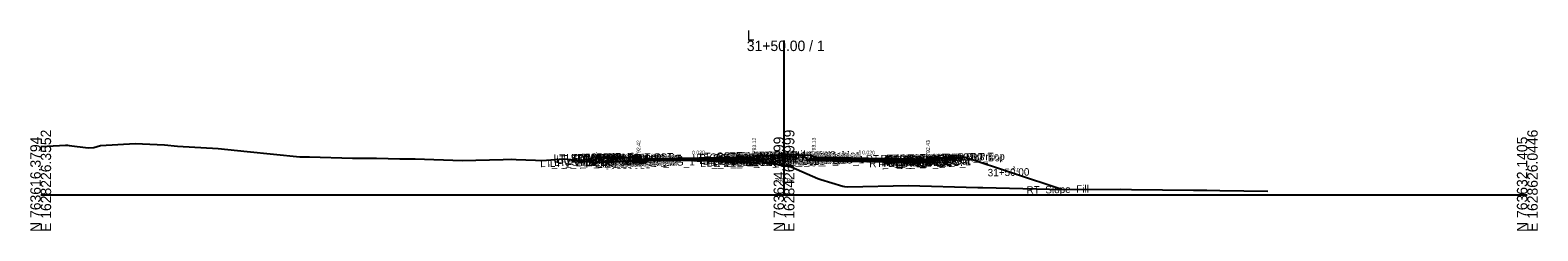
# Model space of a CAD drawing. Extents: x -26 to 4403, y -510 to 9556.
# Drawn here: x 1997.2 to 2402.8, y 1490.3 to 1544.2 of the extents above; entities that cross this region are included whole.
import ezdxf

# ---------------------------------------------------------------- set-up
doc = ezdxf.new("R2010")
doc.units = 0
for name, color, linetype in [('Default', 7, 'Continuous'), ('Exist CMT Pavement', 7, 'Continuous'), ('Exist Cross Section Cell', 7, 'Continuous'), ('Exist XS Center Line Elevation Label', 7, 'Continuous'), ('Exist XS Ground Line', 7, 'Continuous'), ('Prop CMT Conc Surface', 7, 'Continuous'), ('Prop CMT Concrete Structures', 7, 'Continuous'), ('Prop CMT Pvmt Course 1', 7, 'Continuous'), ('Prop CMT Pvmt Course 1 CG', 7, 'Continuous'), ('Prop CMT Pvmt Course 2', 7, 'Continuous'), ('Prop CMT Pvmt Course 2 Wedge', 7, 'Continuous'), ('Prop CMT Pvmt Course 3', 7, 'Continuous'), ('Prop CMT Pvmt Course 3 Wedge', 7, 'Continuous'), ('Prop CMT Pvmt Surface', 7, 'Continuous'), ('Prop CMT Slope Grass', 7, 'Continuous'), ('Prop CMT Subgrade Earthwork', 7, 'Continuous'), ('Prop XS Hydro Elevations', 7, 'Continuous'), ('Prop XS SE Text', 7, 'Continuous'), ('Prop XS Side Slope Text', 7, 'Continuous'), ('Scratch_Level_0', 7, 'Continuous')]:
    doc.layers.add(name, color=color, linetype=linetype)

msp = doc.modelspace()

# ---------------------------------------------------------------- linework, layer by layer
at = {"layer": 'Exist CMT Pavement'}
msp.add_lwpolyline([(2162.87, 1509.21), (2166.9, 1509.25), (2171.32, 1509.3), (2179.89, 1509.07), (2190.9, 1508.75), (2190.9, 1508.75)], dxfattribs=at)
at = {"layer": 'Exist Cross Section Cell'}
for p, q in [((2200, 1500), (2200, 1541.39)), ((2000, 1500), (2200, 1500)), ((2200, 1500), (2400, 1500))]:
    msp.add_line(p, q, dxfattribs=at)
at = {"layer": 'Exist XS Ground Line'}
msp.add_lwpolyline([(2000, 1512.92), (2001.71, 1513.04), (2006.69, 1513.33), (2007.21, 1513.27), (2007.63, 1513.23), (2012.77, 1512.59), (2014.33, 1512.64), (2016.06, 1513.19), (2025.42, 1513.8), (2033.3, 1513.39), (2036.81, 1513.08), (2047.79, 1512.44), (2055.57, 1511.59), (2069.71, 1510.17), (2072.3, 1510.2), (2083.86, 1509.85), (2090.32, 1509.85), (2096.66, 1509.64), (2100.79, 1509.67), (2113.36, 1509.23), (2124.43, 1509.45), (2126.6, 1509.54), (2127.91, 1509.44), (2133.16, 1509.24), (2134.37, 1509.22), (2136.05, 1509.29), (2140.69, 1509.6), (2142.65, 1509.43), (2149.43, 1508.69), (2155.57, 1508.96), (2161.13, 1509.19), (2166.9, 1509.25), (2171.32, 1509.3), (2179.89, 1509.07), (2190.9, 1508.75), (2191.84, 1508.68), (2192.69, 1508.62), (2193.37, 1509.04), (2200, 1507.86), (2200.94, 1507.69), (2201.95, 1507.52), (2209.09, 1504.34), (2209.93, 1504.08), (2215.8, 1502.3), (2216.25, 1502.19), (2217.15, 1502.16), (2233.45, 1502.47), (2252.15, 1501.93), (2253.47, 1501.92), (2271.4, 1501.48), (2273.49, 1501.44), (2290.66, 1501.46), (2293.5, 1501.39), (2310.15, 1501.22), (2313.76, 1501.19), (2317.26, 1501.14), (2330.15, 1500.98)], dxfattribs=at)
at = {"layer": 'Prop CMT Conc Surface'}
for points in [[(2156.75, 1510), (2151.75, 1510.1)], [(2160.85, 1509.42), (2160.85, 1509.92), (2160.35, 1509.92)], [(2162.85, 1509.54), (2160.85, 1509.42)], [(2191.25, 1510.11), (2192, 1510.12), (2192, 1510.29), (2192.76, 1510.54)], [(2208.75, 1510.11), (2208, 1510.12), (2208, 1510.29), (2207.24, 1510.54)], [(2236.75, 1509.55), (2238.75, 1509.43)], [(2238.75, 1509.43), (2238.75, 1509.93), (2239.25, 1509.93)], [(2243.25, 1510.02), (2248.25, 1510.12)]]:
    msp.add_lwpolyline(points, dxfattribs=at)
at = {"layer": 'Prop CMT Concrete Structures'}
for points in [[(2151.75, 1509.77), (2151.75, 1510.1)], [(2151.75, 1510.1), (2156.75, 1510)], [(2156.75, 1509.67), (2151.75, 1509.77)], [(2156.75, 1510), (2156.75, 1509.67)], [(2162.85, 1509.54), (2160.85, 1509.42), (2160.85, 1509.92), (2160.35, 1509.92)], [(2160.35, 1509.92), (2160.35, 1508.91), (2162.85, 1508.96)], [(2162.85, 1508.96), (2162.85, 1509.54)], [(2191.25, 1510.11), (2192, 1510.12), (2192, 1510.29), (2192.76, 1510.54)], [(2191.25, 1509.53), (2191.25, 1510.11)], [(2192.76, 1509.56), (2191.25, 1509.53)], [(2192.76, 1510.54), (2192.76, 1509.56)], [(2208.75, 1510.11), (2208, 1510.12), (2208, 1510.29), (2207.24, 1510.54)], [(2207.24, 1510.54), (2207.24, 1509.56)], [(2207.24, 1509.56), (2208.75, 1509.53)], [(2208.75, 1509.53), (2208.75, 1510.11)], [(2236.75, 1509.55), (2238.75, 1509.43), (2238.75, 1509.93), (2239.25, 1509.93)], [(2239.25, 1509.93), (2239.25, 1508.92), (2236.75, 1508.97)], [(2236.75, 1508.97), (2236.75, 1509.55)], [(2248.25, 1510.12), (2243.25, 1510.02)], [(2243.25, 1510.02), (2243.25, 1509.69)], [(2243.25, 1509.69), (2248.25, 1509.79)], [(2248.25, 1509.79), (2248.25, 1510.12)]]:
    msp.add_lwpolyline(points, dxfattribs=at)
at = {"layer": 'Prop CMT Pvmt Course 1'}
for points in [[(2191.25, 1510.11), (2162.85, 1509.54)], [(2162.85, 1509.29), (2190.9, 1509.85), (2191.25, 1509.86)], [(2162.85, 1509.54), (2162.85, 1509.29), (2162.85, 1509.29)], [(2191.25, 1509.86), (2191.25, 1510.11)], [(2208.75, 1510.11), (2236.75, 1509.55)], [(2208.75, 1509.86), (2208.75, 1510.11)], [(2236.75, 1509.3), (2208.75, 1509.86)], [(2208.75, 1509.86), (2208.75, 1509.86), (2208.75, 1509.86)], [(2236.75, 1509.55), (2236.75, 1509.3)]]:
    msp.add_lwpolyline(points, dxfattribs=at)
at = {"layer": 'Prop CMT Pvmt Course 1 CG'}
for points in [[(2191.25, 1509.53), (2193.26, 1509.57), (2193.59, 1509.24)], [(2191.25, 1509.19), (2191.25, 1509.53)], [(2193.59, 1509.24), (2191.25, 1509.19)], [(2208.75, 1509.53), (2206.74, 1509.57), (2206.41, 1509.24)], [(2206.41, 1509.24), (2208.75, 1509.19)], [(2208.75, 1509.19), (2208.75, 1509.53)], [(2162.85, 1508.96), (2159.85, 1508.9), (2159.51, 1508.56)], [(2159.51, 1508.56), (2162.85, 1508.63)], [(2162.85, 1508.63), (2162.85, 1508.96)], [(2236.75, 1508.97), (2239.75, 1508.91), (2240.09, 1508.57)], [(2236.75, 1508.63), (2236.75, 1508.97)], [(2240.09, 1508.57), (2236.75, 1508.63)]]:
    msp.add_lwpolyline(points, dxfattribs=at)
at = {"layer": 'Prop CMT Pvmt Course 2'}
for points in [[(2162.85, 1508.96), (2162.85, 1508.96), (2162.85, 1509.29), (2162.85, 1509.29)], [(2162.85, 1509.29), (2162.85, 1508.96)], [(2191.25, 1509.86), (2190.9, 1509.85)], [(2190.9, 1509.85), (2190.9, 1509.52)], [(2190.9, 1509.52), (2191.25, 1509.53)], [(2191.25, 1509.53), (2191.25, 1509.86)], [(2208.75, 1509.53), (2208.75, 1509.86)], [(2208.75, 1509.86), (2236.75, 1509.3)], [(2236.75, 1508.97), (2208.75, 1509.53)], [(2236.75, 1509.3), (2236.75, 1508.97)]]:
    msp.add_lwpolyline(points, dxfattribs=at)
at = {"layer": 'Prop CMT Pvmt Course 2 Wedge'}
for points in [[(2162.85, 1509.29), (2166.9, 1509.37), (2171.32, 1509.46), (2179.89, 1509.63), (2190.9, 1509.85), (2190.9, 1509.85)], [(2162.85, 1509.21), (2162.85, 1509.29)], [(2190.9, 1509.52), (2190.9, 1509.52), (2179.89, 1509.3), (2175.04, 1509.2), (2171.32, 1509.3), (2166.9, 1509.25), (2162.87, 1509.21)], [(2190.9, 1509.85), (2190.9, 1509.52)]]:
    msp.add_lwpolyline(points, dxfattribs=at)
at = {"layer": 'Prop CMT Pvmt Course 3'}
for points in [[(2191.25, 1509.53), (2190.9, 1509.52)], [(2190.9, 1509.52), (2190.9, 1509.19)], [(2190.9, 1509.19), (2191.25, 1509.19)], [(2191.25, 1509.19), (2191.25, 1509.53)], [(2208.75, 1509.53), (2236.75, 1508.97)], [(2208.75, 1509.19), (2208.75, 1509.53)], [(2236.75, 1508.63), (2208.75, 1509.19)], [(2162.85, 1508.96), (2162.85, 1508.96), (2162.85, 1508.63), (2162.85, 1508.63)], [(2162.85, 1508.63), (2162.85, 1508.96)], [(2236.75, 1508.97), (2236.75, 1508.63)]]:
    msp.add_lwpolyline(points, dxfattribs=at)
at = {"layer": 'Prop CMT Pvmt Course 3 Wedge'}
for points in [[(2175.03, 1509.2), (2179.89, 1509.3)], [(2190.9, 1508.75), (2190.9, 1508.75), (2179.89, 1509.07), (2175.03, 1509.2)], [(2179.89, 1509.3), (2190.9, 1509.52), (2190.9, 1509.52)], [(2190.9, 1509.52), (2190.9, 1508.75)]]:
    msp.add_lwpolyline(points, dxfattribs=at)
at = {"layer": 'Prop CMT Pvmt Surface'}
for points in [[(2191.25, 1510.11), (2162.85, 1509.54)], [(2208.75, 1510.11), (2236.75, 1509.55)]]:
    msp.add_lwpolyline(points, dxfattribs=at)
at = {"layer": 'Prop CMT Slope Grass'}
for points in [[(2160.35, 1509.92), (2151.25, 1510.1), (2147.61, 1508.89)], [(2192.76, 1510.54), (2200, 1510.69)], [(2207.24, 1510.54), (2200, 1510.69)], [(2239.25, 1509.93), (2248.75, 1510.12), (2274.77, 1501.45)]]:
    msp.add_lwpolyline(points, dxfattribs=at)
at = {"layer": 'Prop CMT Subgrade Earthwork'}
for points in [[(2162.85, 1508.63), (2159.51, 1508.56), (2158.11, 1509.97)], [(2162.85, 1508.63), (2162.87, 1509.21)], [(2191.25, 1509.19), (2190.9, 1509.19)], [(2190.9, 1509.19), (2190.9, 1508.75)], [(2193.59, 1509.24), (2191.25, 1509.19)], [(2191.25, 1509.19), (2191.25, 1509.19)], [(2194.93, 1510.58), (2193.59, 1509.24)], [(2205.07, 1510.58), (2206.41, 1509.24)], [(2206.41, 1509.24), (2208.75, 1509.19)], [(2208.75, 1509.19), (2236.75, 1508.63)], [(2208.75, 1509.19), (2208.75, 1509.19)], [(2208.75, 1509.19), (2208.75, 1509.19)], [(2236.75, 1508.63), (2240.09, 1508.57), (2241.5, 1509.98)], [(2162.85, 1508.63), (2162.85, 1508.96)], [(2162.85, 1508.63), (2162.85, 1508.63)], [(2162.85, 1508.63), (2162.85, 1508.63)], [(2162.85, 1508.63), (2162.85, 1508.63)], [(2236.75, 1508.63), (2236.75, 1508.63)]]:
    msp.add_lwpolyline(points, dxfattribs=at)

# ---------------------------------------------------------------- texts
at = {"layer": 'Default'}
msp.add_text('-', height=0.0001, dxfattribs=at).set_placement((2000, 1500))
at = {"layer": 'Exist Cross Section Cell'}
for s, p in [('L', (2190, 1541.39)), ('31+50.00 / 1', (2190, 1538.59))]:
    msp.add_text(s, height=2.8, dxfattribs=at).set_placement(p)
for s, p in [('E 1628226.3552', (2002.8, 1490)), ('E 1628426.1999', (2202.8, 1490)), ('E 1628626.0446', (2402.8, 1490)), ('N 763616.3794', (2000, 1490)), ('N 763624.2599', (2200, 1490)), ('N 763632.1405', (2400, 1490))]:
    msp.add_text(s, height=2.8, rotation=90, dxfattribs=at).set_placement(p)
at = {"layer": 'Exist XS Center Line Elevation Label'}
msp.add_text('790.86', height=1.2, dxfattribs=at).set_placement((2197.5, 1503.26))
at = {"layer": 'Prop XS Hydro Elevations'}
for s, p in [('792.42', (2161.35, 1510.42)), ('793.12', (2192.5, 1511.12)), ('793.13', (2208.5, 1511.12)), ('792.43', (2239.25, 1510.43))]:
    msp.add_text(s, height=1, rotation=90, dxfattribs=at).set_placement(p)
at = {"layer": 'Prop XS SE Text'}
for rotation, p in [(1.1459, (2175.28, 1510.79)), (358.8542, (2221.02, 1510.86))]:
    msp.add_text('0.020', height=1, rotation=rotation, dxfattribs=at).set_placement(p)
at = {"layer": 'Prop XS Side Slope Text'}
for rotation, p in [(18.4311, (2148.44, 1509.96)), (341.5645, (2261.25, 1506.74))]:
    msp.add_text('3:1', height=1, rotation=rotation, dxfattribs=at).set_placement(p)
at = {"layer": 'Scratch_Level_0'}
for s, p in [('LT_PV_Sub_Tie_Out', (2134.4, 1507.39)), ('LT_PV_OEEOP_EG', (2137, 1507.45)), ('LT_SDWK_Out_Top', (2138.01, 1508.83)), ('LT_SDWK_Out_Bot', (2138.04, 1508.5)), ('LT_Slope_Fill', (2138.16, 1507.7)), ('LT_Sub_Trench_Out_DLT', (2138.7, 1508.58)), ('LT_CSLP_Pnt', (2141.45, 1508.91)), ('31+50.00', (2144.42, 1508.76)), ('LT_SDWK_In_Top', (2144.63, 1508.76)), ('LT_SDWK_In_Bot', (2144.66, 1508.43)), ('31+50.00', (2145.17, 1508.98)), ('LT_CG1_Shelf_Out', (2146.43, 1507.63)), ('LT_CG_Top_Face', (2148.13, 1508.67)), ('LT_CG_Top_BOC', (2148.66, 1508.69)), ('LT_CG_Bot_BOC', (2148.69, 1507.68)), ('LT_Sub_OEOT_CG_1', (2149.1, 1507.35)), ('LT_CG_Top_Gut', (2149.11, 1508.19)), ('LT_Sub_OEOP', (2149.65, 1507.36)), ('31+50.00', (2151.4, 1508.86)), ('LT_Sub_OEEOP', (2152.09, 1507.41)), ('LT_PV2_OEEOP', (2152.18, 1508.08)), ('LT_PV3_OEEOP', (2152.18, 1507.75)), ('31+50.00', (2152.83, 1508.83)), ('LT_CG_Bot_IE', (2152.79, 1507.76)), ('LT_Sub_OEOT', (2152.95, 1507.43)), ('LT_PV2_OEOT', (2153.05, 1508.1)), ('LT_PV3_OEOT', (2153.05, 1507.76)), ('LT_PV1_OEOT', (2153.62, 1508.36)), ('31+50.00', (2154.38, 1508.8)), ('LT_CG_Top_Face_Med', (2175.39, 1508.96)), ('LT_CG_Top_Gut_Med', (2176.37, 1508.81)), ('LT_CG_Top_BOC_Med', (2177.18, 1509.23)), ('LT_CG_Bot_BOC_Med', (2177.21, 1508.25)), ('LT_CG_Bot_IE_Med', (2177.34, 1508.25)), ('LT_PV_Sub_Tie_In', (2177.49, 1507.48)), ('LT_Sub_IEOT_CG_1', (2178.14, 1507.93)), ('LT_PV_IEEOP_EG', (2179.12, 1507.51)), ('LT_Sub_IEEOP', (2180.78, 1507.98)), ('LT_PV2_IEEOP', (2180.88, 1508.65)), ('LT_PV3_IEEOP', (2180.88, 1508.32)), ('LT_CG1_Shelf_In', (2181.46, 1508.33)), ('LT_Sub_PGL', (2182.39, 1508.02)), ('LT_PV2_PGL', (2182.48, 1508.68)), ('LT_PV3_PGL', (2182.48, 1508.35)), ('LT_PV1_PGL', (2183.05, 1508.95)), ('LT_Sub_DLT_In', (2183.9, 1509.36)), ('LT_Sub_IEOP', (2184.36, 1508.06)), ('31+50.00', (2185.35, 1508.99)), ('MD_Crown Point', (2187.09, 1509.43)), ('31+50.00', (2187.86, 1509.44)), ('RT_CG_Top_Face_Med', (2191.35, 1508.96)), ('RT_CG_Top_BOC_Med', (2191.61, 1509.23)), ('RT_CG_Bot_BOC_Med', (2191.64, 1508.24)), ('RT_CG_Top_Gut_Med', (2192.32, 1508.81)), ('31+50.00', (2192.65, 1509.54)), ('RT_Sub_DLT_In', (2193.99, 1509.36)), ('RT_CG_Bot_IE_Med', (2194.79, 1508.25)), ('RT_CG1_Shelf_In', (2194.89, 1508.33)), ('RT_Sub_IEOT_CG_1', (2195.59, 1507.93)), ('RT_Sub_IEOP', (2197.14, 1508.05)), ('RT_Sub_OEEOP', (2197.94, 1507.98)), ('RT_PV2_OEEOP', (2198.03, 1508.65)), ('RT_PV3_OEEOP', (2198.03, 1508.31)), ('RT_Sub_IEEOP', (2198.58, 1507.99)), ('RT_PV2_IEEOP', (2198.68, 1508.66)), ('RT_Sub_PGL', (2199.84, 1508.01)), ('RT_PV2_PGL', (2199.94, 1508.68)), ('31+50.00', (2200.36, 1509.43)), ('RT_PV1_PGL', (2200.5, 1508.94)), ('31+50.00', (2202.09, 1509)), ('RT_Sub_Trench_Out_DLT', (2222.04, 1508.59)), ('RT_Sub_OEOT_CG_1', (2222.95, 1507.36)), ('RT_CG_Top_Face', (2225.99, 1508.67)), ('RT_CG1_Shelf_Out', (2226.28, 1507.64)), ('RT_CG_Bot_IE', (2226.64, 1507.76)), ('RT_Sub_OEOT', (2226.8, 1507.43)), ('RT_PV2_OEOT', (2226.9, 1508.1)), ('RT_PV3_OEOT', (2226.9, 1507.77)), ('RT_CG_Top_Gut', (2226.96, 1508.19)), ('RT_PV1_OEOT', (2227.46, 1508.36)), ('RT_CG_Top_BOC', (2227.51, 1508.69)), ('RT_CG_Bot_BOC', (2227.54, 1507.68)), ('RT_Sub_OEOP', (2230.18, 1507.37)), ('RT_SDWK_In_Top', (2231.08, 1508.78)), ('RT_SDWK_In_Bot', (2231.11, 1508.44)), ('RT_SDWK_Out_Top', (2234.46, 1508.84)), ('RT_SDWK_Out_Bot', (2234.49, 1508.51)), ('31+50.00', (2235.06, 1508.85)), ('RT_CSLP_Pnt', (2238.9, 1508.92)), ('31+50.00', (2242.23, 1509)), ('31+50.00', (2254.82, 1504.92)), ('RT_Slope_Fill', (2265.27, 1500.25))]:
    msp.add_text(s, height=2, rotation=1.1458, dxfattribs=at).set_placement(p)

doc.saveas('drawing.dxf')
